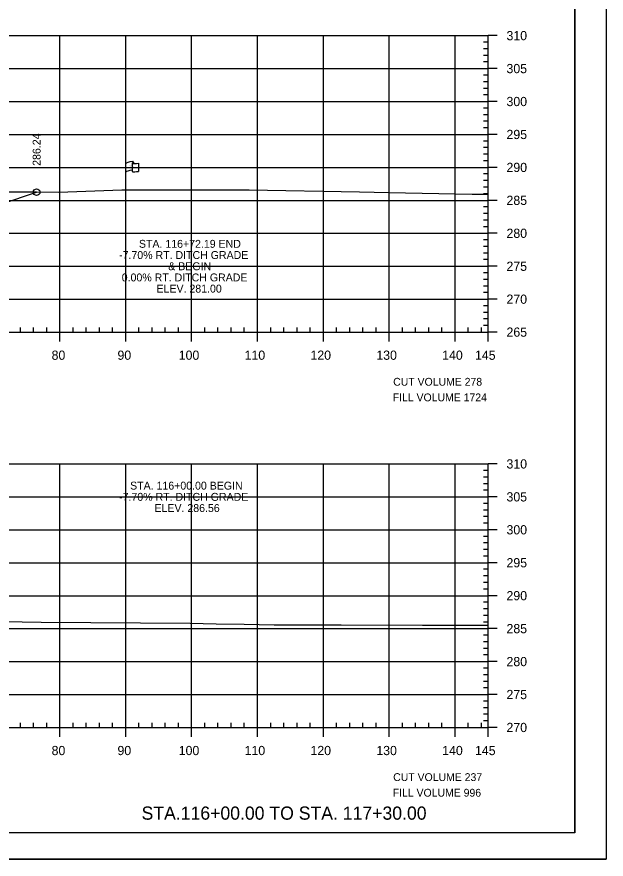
# Model space of a CAD drawing. Extents: x 1370843 to 1371177, y 380307 to 382654.
# Drawn here: x 1371087.2 to 1371176.6, y 381587.5 to 381715.3 of the extents above; entities that cross this region are included whole.
import ezdxf

# ---------------------------------------------------------------- set-up
doc = ezdxf.new("R2010")
doc.units = 0
for name, color, linetype in [('R_Axis', 7, 'Continuous'), ('R_Axis Annot', 7, 'Continuous'), ('R_Border', 7, 'Continuous'), ('R_Border Notes', 7, 'Continuous'), ('R_Draft', 7, 'Continuous'), ('R_Exist Surface', 7, 'Continuous'), ('R_Fin Surface', 7, 'Continuous'), ('R_Fin Surface Annot', 7, 'Continuous'), ('R_Grid', 7, 'Continuous'), ('R_No Plot', 7, 'Continuous'), ('R_ROW', 7, 'Continuous'), ('R_Water Annot', 7, 'Continuous')]:
    doc.layers.add(name, color=color, linetype=linetype)

msp = doc.modelspace()

# ---------------------------------------------------------------- linework, layer by layer
at = {"layer": 'R_Axis'}
for p, q in [((1371158.71, 381667.48), (1371158.71, 381712.48)), ((1371160.11, 381712.48), (1371158.71, 381712.48)), ((1371158.71, 381711.48), (1371158.01, 381711.48)), ((1371158.71, 381710.48), (1371158.01, 381710.48)), ((1371158.71, 381709.48), (1371158.01, 381709.48)), ((1371158.71, 381708.48), (1371158.01, 381708.48)), ((1371160.11, 381707.48), (1371158.71, 381707.48)), ((1371158.71, 381706.48), (1371158.01, 381706.48)), ((1371158.71, 381705.48), (1371158.01, 381705.48)), ((1371158.71, 381704.48), (1371158.01, 381704.48)), ((1371158.71, 381703.48), (1371158.01, 381703.48)), ((1371158.71, 381701.48), (1371158.01, 381701.48)), ((1371160.11, 381702.48), (1371158.71, 381702.48)), ((1371158.71, 381700.48), (1371158.01, 381700.48)), ((1371158.71, 381699.48), (1371158.01, 381699.48)), ((1371158.71, 381698.48), (1371158.01, 381698.48)), ((1371158.71, 381696.48), (1371158.01, 381696.48)), ((1371160.11, 381697.48), (1371158.71, 381697.48)), ((1371158.71, 381695.48), (1371158.01, 381695.48)), ((1371158.71, 381694.48), (1371158.01, 381694.48)), ((1371158.71, 381693.48), (1371158.01, 381693.48)), ((1371160.11, 381692.48), (1371158.71, 381692.48)), ((1371158.71, 381691.48), (1371158.01, 381691.48)), ((1371158.71, 381690.48), (1371158.01, 381690.48)), ((1371158.71, 381689.48), (1371158.01, 381689.48)), ((1371158.71, 381688.48), (1371158.01, 381688.48)), ((1371160.11, 381687.48), (1371158.71, 381687.48)), ((1371158.71, 381686.48), (1371158.01, 381686.48)), ((1371158.71, 381685.48), (1371158.01, 381685.48)), ((1371158.71, 381684.48), (1371158.01, 381684.48)), ((1371158.71, 381683.48), (1371158.01, 381683.48)), ((1371160.11, 381682.48), (1371158.71, 381682.48)), ((1371158.71, 381681.48), (1371158.01, 381681.48)), ((1371158.71, 381680.48), (1371158.01, 381680.48)), ((1371158.71, 381679.48), (1371158.01, 381679.48)), ((1371158.71, 381678.48), (1371158.01, 381678.48)), ((1371160.11, 381677.48), (1371158.71, 381677.48)), ((1371158.71, 381676.48), (1371158.01, 381676.48)), ((1371158.71, 381675.48), (1371158.01, 381675.48)), ((1371158.71, 381674.48), (1371158.01, 381674.48)), ((1371158.71, 381673.48), (1371158.01, 381673.48)), ((1371160.11, 381672.48), (1371158.71, 381672.48)), ((1371158.71, 381671.48), (1371158.01, 381671.48)), ((1371158.71, 381670.48), (1371158.01, 381670.48)), ((1371158.71, 381669.48), (1371158.01, 381669.48)), ((1371087.71, 381667.48), (1371087.71, 381668.18)), ((1371089.71, 381667.48), (1371089.71, 381668.18)), ((1371091.71, 381667.48), (1371091.71, 381668.18)), ((1371095.71, 381667.48), (1371095.71, 381668.18)), ((1371097.71, 381667.48), (1371097.71, 381668.18)), ((1371099.71, 381667.48), (1371099.71, 381668.18)), ((1371101.71, 381667.48), (1371101.71, 381668.18)), ((1371105.71, 381667.48), (1371105.71, 381668.18)), ((1371107.71, 381667.48), (1371107.71, 381668.18)), ((1371109.71, 381667.48), (1371109.71, 381668.18)), ((1371111.71, 381667.48), (1371111.71, 381668.18)), ((1371115.71, 381667.48), (1371115.71, 381668.18)), ((1371117.71, 381667.48), (1371117.71, 381668.18)), ((1371119.71, 381667.48), (1371119.71, 381668.18)), ((1371121.71, 381667.48), (1371121.71, 381668.18)), ((1371125.71, 381667.48), (1371125.71, 381668.18)), ((1371127.71, 381667.48), (1371127.71, 381668.18)), ((1371129.71, 381667.48), (1371129.71, 381668.18)), ((1371131.71, 381667.48), (1371131.71, 381668.18)), ((1371135.71, 381667.48), (1371135.71, 381668.18)), ((1371137.71, 381667.48), (1371137.71, 381668.18)), ((1371139.71, 381667.48), (1371139.71, 381668.18)), ((1371141.71, 381667.48), (1371141.71, 381668.18)), ((1371145.71, 381667.48), (1371145.71, 381668.18)), ((1371147.71, 381667.48), (1371147.71, 381668.18)), ((1371149.71, 381667.48), (1371149.71, 381668.18)), ((1371151.71, 381667.48), (1371151.71, 381668.18)), ((1371155.71, 381667.48), (1371155.71, 381668.18)), ((1371157.71, 381667.48), (1371157.71, 381668.18)), ((1371158.71, 381668.48), (1371158.01, 381668.48)), ((1370868.71, 381667.48), (1371158.71, 381667.48)), ((1371093.71, 381666.08), (1371093.71, 381667.48)), ((1371103.71, 381666.08), (1371103.71, 381667.48)), ((1371113.71, 381666.08), (1371113.71, 381667.48)), ((1371123.71, 381666.08), (1371123.71, 381667.48)), ((1371133.71, 381666.08), (1371133.71, 381667.48)), ((1371143.71, 381666.08), (1371143.71, 381667.48)), ((1371153.71, 381666.08), (1371153.71, 381667.48)), ((1371158.71, 381666.08), (1371158.71, 381667.48)), ((1371160.11, 381667.48), (1371158.71, 381667.48)), ((1371158.71, 381646.48), (1371158.01, 381646.48)), ((1371158.71, 381607.48), (1371158.71, 381647.48)), ((1371160.11, 381647.48), (1371158.71, 381647.48)), ((1371158.71, 381645.48), (1371158.01, 381645.48)), ((1371158.71, 381644.48), (1371158.01, 381644.48)), ((1371158.71, 381643.48), (1371158.01, 381643.48)), ((1371158.71, 381641.48), (1371158.01, 381641.48)), ((1371160.11, 381642.48), (1371158.71, 381642.48)), ((1371158.71, 381640.48), (1371158.01, 381640.48)), ((1371158.71, 381639.48), (1371158.01, 381639.48)), ((1371158.71, 381638.48), (1371158.01, 381638.48)), ((1371160.11, 381637.48), (1371158.71, 381637.48)), ((1371158.71, 381636.48), (1371158.01, 381636.48)), ((1371158.71, 381635.48), (1371158.01, 381635.48)), ((1371158.71, 381634.48), (1371158.01, 381634.48)), ((1371158.71, 381633.48), (1371158.01, 381633.48)), ((1371160.11, 381632.48), (1371158.71, 381632.48)), ((1371158.71, 381631.48), (1371158.01, 381631.48)), ((1371158.71, 381630.48), (1371158.01, 381630.48)), ((1371158.71, 381629.48), (1371158.01, 381629.48)), ((1371158.71, 381628.48), (1371158.01, 381628.48)), ((1371160.11, 381627.48), (1371158.71, 381627.48)), ((1371158.71, 381626.48), (1371158.01, 381626.48)), ((1371158.71, 381625.48), (1371158.01, 381625.48)), ((1371158.71, 381624.48), (1371158.01, 381624.48)), ((1371158.71, 381623.48), (1371158.01, 381623.48)), ((1371160.11, 381622.48), (1371158.71, 381622.48)), ((1371158.71, 381621.48), (1371158.01, 381621.48)), ((1371158.71, 381620.48), (1371158.01, 381620.48)), ((1371158.71, 381619.48), (1371158.01, 381619.48)), ((1371158.71, 381618.48), (1371158.01, 381618.48)), ((1371160.11, 381617.48), (1371158.71, 381617.48)), ((1371158.71, 381616.48), (1371158.01, 381616.48)), ((1371158.71, 381615.48), (1371158.01, 381615.48)), ((1371158.71, 381614.48), (1371158.01, 381614.48)), ((1371158.71, 381613.48), (1371158.01, 381613.48)), ((1371160.11, 381612.48), (1371158.71, 381612.48)), ((1371158.71, 381611.48), (1371158.01, 381611.48)), ((1371158.71, 381610.48), (1371158.01, 381610.48)), ((1371158.71, 381609.48), (1371158.01, 381609.48)), ((1371087.71, 381607.48), (1371087.71, 381608.18)), ((1371089.71, 381607.48), (1371089.71, 381608.18)), ((1371091.71, 381607.48), (1371091.71, 381608.18)), ((1371095.71, 381607.48), (1371095.71, 381608.18)), ((1371097.71, 381607.48), (1371097.71, 381608.18)), ((1371099.71, 381607.48), (1371099.71, 381608.18)), ((1371101.71, 381607.48), (1371101.71, 381608.18)), ((1371105.71, 381607.48), (1371105.71, 381608.18)), ((1371107.71, 381607.48), (1371107.71, 381608.18)), ((1371109.71, 381607.48), (1371109.71, 381608.18)), ((1371111.71, 381607.48), (1371111.71, 381608.18)), ((1371115.71, 381607.48), (1371115.71, 381608.18)), ((1371117.71, 381607.48), (1371117.71, 381608.18)), ((1371119.71, 381607.48), (1371119.71, 381608.18)), ((1371121.71, 381607.48), (1371121.71, 381608.18)), ((1371125.71, 381607.48), (1371125.71, 381608.18)), ((1371127.71, 381607.48), (1371127.71, 381608.18)), ((1371129.71, 381607.48), (1371129.71, 381608.18)), ((1371131.71, 381607.48), (1371131.71, 381608.18)), ((1371135.71, 381607.48), (1371135.71, 381608.18)), ((1371137.71, 381607.48), (1371137.71, 381608.18)), ((1371139.71, 381607.48), (1371139.71, 381608.18)), ((1371141.71, 381607.48), (1371141.71, 381608.18)), ((1371145.71, 381607.48), (1371145.71, 381608.18)), ((1371147.71, 381607.48), (1371147.71, 381608.18)), ((1371149.71, 381607.48), (1371149.71, 381608.18)), ((1371151.71, 381607.48), (1371151.71, 381608.18)), ((1371155.71, 381607.48), (1371155.71, 381608.18)), ((1371157.71, 381607.48), (1371157.71, 381608.18)), ((1371158.71, 381608.48), (1371158.01, 381608.48)), ((1370868.71, 381607.48), (1371158.71, 381607.48)), ((1371093.71, 381606.08), (1371093.71, 381607.48)), ((1371103.71, 381606.08), (1371103.71, 381607.48)), ((1371113.71, 381606.08), (1371113.71, 381607.48)), ((1371123.71, 381606.08), (1371123.71, 381607.48)), ((1371133.71, 381606.08), (1371133.71, 381607.48)), ((1371143.71, 381606.08), (1371143.71, 381607.48)), ((1371153.71, 381606.08), (1371153.71, 381607.48)), ((1371158.71, 381606.08), (1371158.71, 381607.48)), ((1371160.11, 381607.48), (1371158.71, 381607.48))]:
    msp.add_line(p, q, dxfattribs=at)
at = {"layer": 'R_Border'}
for q in [(1371171.89, 381796.94), (1370855.71, 381591.48)]:
    msp.add_line((1371171.89, 381591.48), q, dxfattribs=at)
at = {"layer": 'R_Exist Surface'}
for points in [[(1371079.14, 381688.78), (1371093.55, 381688.7), (1371103.13, 381689.09), (1371122.43, 381689.06), (1371139.21, 381688.76), (1371143.67, 381688.69), (1371156.28, 381688.43), (1371158.71, 381688.42)], [(1370954.99, 381630.49), (1370957.53, 381630.98), (1370965.65, 381631.24), (1370968.15, 381631.31), (1370976.98, 381631.19), (1370979.32, 381631.17), (1370986.57, 381630.22), (1370988.98, 381630.03), (1371009.09, 381626.35), (1371018.51, 381624.69), (1371028.64, 381624.82), (1371054.41, 381623.85), (1371062.56, 381623.82), (1371072.31, 381623.79), (1371082.16, 381623.62), (1371090.89, 381623.45), (1371113.51, 381623.31), (1371117.43, 381623.23), (1371121.67, 381623.14), (1371126.26, 381623.04), (1371136.4, 381623.06), (1371148.74, 381623.01), (1371155.84, 381623.02), (1371158.71, 381623.01)]]:
    msp.add_lwpolyline(points, dxfattribs=at)
at = {"layer": 'R_Fin Surface'}
msp.add_lwpolyline([(1370930.42, 381683.67), (1370953.18, 381683.67), (1370983.56, 381693.8), (1370984.56, 381693.8), (1371000.71, 381696.01), (1371002.71, 381696.09), (1371013.71, 381696.31), (1371024.71, 381696.09), (1371026.71, 381696.01), (1371035.2, 381694.8), (1371042.71, 381693.73), (1371043.6, 381693.6), (1371044.6, 381693.6), (1371074.46, 381683.48), (1371090.18, 381688.72)], dxfattribs=at)
at = {"layer": 'R_Grid'}
for p, q in [((1370868.71, 381712.48), (1371158.71, 381712.48)), ((1371093.71, 381667.48), (1371093.71, 381712.48)), ((1371103.71, 381667.48), (1371103.71, 381712.48)), ((1371113.71, 381667.48), (1371113.71, 381712.48)), ((1371123.71, 381667.48), (1371123.71, 381712.48)), ((1371133.71, 381667.48), (1371133.71, 381712.48)), ((1371143.71, 381667.48), (1371143.71, 381712.48)), ((1371153.71, 381667.48), (1371153.71, 381712.48)), ((1371158.71, 381667.48), (1371158.71, 381712.48)), ((1370868.71, 381707.48), (1371158.71, 381707.48)), ((1370868.71, 381702.48), (1371158.71, 381702.48)), ((1370868.71, 381697.48), (1371158.71, 381697.48)), ((1370868.71, 381692.48), (1371158.71, 381692.48)), ((1370868.71, 381687.48), (1371158.71, 381687.48)), ((1370868.71, 381682.48), (1371158.71, 381682.48)), ((1370868.71, 381677.48), (1371158.71, 381677.48)), ((1370868.71, 381672.48), (1371158.71, 381672.48)), ((1370868.71, 381667.48), (1371158.71, 381667.48)), ((1370868.71, 381647.48), (1371158.71, 381647.48)), ((1371093.71, 381607.48), (1371093.71, 381647.48)), ((1371103.71, 381607.48), (1371103.71, 381647.48)), ((1371113.71, 381607.48), (1371113.71, 381647.48)), ((1371123.71, 381607.48), (1371123.71, 381647.48)), ((1371133.71, 381607.48), (1371133.71, 381647.48)), ((1371143.71, 381607.48), (1371143.71, 381647.48)), ((1371153.71, 381607.48), (1371153.71, 381647.48)), ((1371158.71, 381607.48), (1371158.71, 381647.48)), ((1370868.71, 381642.48), (1371158.71, 381642.48)), ((1370868.71, 381637.48), (1371158.71, 381637.48)), ((1370868.71, 381632.48), (1371158.71, 381632.48)), ((1370868.71, 381627.48), (1371158.71, 381627.48)), ((1370868.71, 381622.48), (1371158.71, 381622.48)), ((1370868.71, 381617.48), (1371158.71, 381617.48)), ((1370868.71, 381612.48), (1371158.71, 381612.48)), ((1370868.71, 381607.48), (1371158.71, 381607.48))]:
    msp.add_line(p, q, dxfattribs=at)
at = {"layer": 'R_No Plot'}
msp.add_line((1370843.31, 381587.5), (1371176.64, 381587.5), dxfattribs=at)
for points in [[(1370843.3, 381800.83), (1371176.64, 381800.83), (1371176.64, 381587.49), (1370843.3, 381587.49)], [(1371089.63, 381796.94), (1371089.63, 381787.06), (1371125.36, 381787.06), (1371125.36, 381784.14), (1371148.56, 381784.14), (1371148.56, 381759.8), (1371171.89, 381759.8), (1371171.89, 381591.48), (1370855.71, 381591.48), (1370855.71, 381796.94)], [(1371078.65, 381688.79), (1371059.01, 381688.72), (1371074.46, 381683.48), (1371090.18, 381688.72), (1371079.14, 381688.78)]]:
    msp.add_lwpolyline(points, close=True, dxfattribs=at)
msp.add_circle((1371090.18, 381688.72), 0.5, dxfattribs=at)
at = {"layer": 'R_ROW'}
for p, q in [((1371103.71, 381689.09), (1371103.71, 381693.04)), ((1371104.7, 381693.13), (1371104.7, 381693.12)), ((1371104.7, 381693.12), (1371104.7, 381691.89)), ((1371104.87, 381693.29), (1371104.87, 381693.05)), ((1371105.64, 381693.1), (1371105.64, 381691.86))]:
    msp.add_line(p, q, dxfattribs=at)
for centre, radius, start, end in [((1371104.78, 381693.13), 0.078, 88.6458, 274.2828), ((1371104.79, 381693.29), 0.0783, 263.0712, 93.9564), ((1371104.78, 381691.89), 0.0783, 180, 273.9564)]:
    msp.add_arc(centre, radius, start, end, dxfattribs=at)
for centre, major_axis, ratio, start_param, end_param in [((1371105.29, 381693.08), (-1.58, -0.04), 0.19887, 5.030368, 6.283185), ((1371106, 381693.2), (-1.23, -0.13), 0.052933, 0.159456, 1.268315), ((1371105.29, 381691.77), (-1.58, -0.04), 0.19887, 5.083035, 6.194897), ((1371106, 381691.96), (-1.23, -0.13), 0.052933, 0.159456, 1.268315)]:
    msp.add_ellipse(centre, major_axis=major_axis, ratio=ratio, start_param=start_param, end_param=end_param, dxfattribs=at)

# ---------------------------------------------------------------- texts
at = {"layer": 'R_Axis Annot'}
for s, p in [('310', (1371161.51, 381711.78)), ('305', (1371161.51, 381706.78)), ('300', (1371161.51, 381701.78)), ('295', (1371161.51, 381696.78)), ('290', (1371161.51, 381691.78)), ('285', (1371161.51, 381686.78)), ('280', (1371161.51, 381681.78)), ('275', (1371161.51, 381676.78)), ('270', (1371161.51, 381671.78)), ('265', (1371161.51, 381666.78)), ('80', (1371092.45, 381663.28)), ('90', (1371102.45, 381663.28)), ('100', (1371111.75, 381663.28)), ('110', (1371121.75, 381663.28)), ('120', (1371131.75, 381663.28)), ('130', (1371141.75, 381663.28)), ('140', (1371151.75, 381663.28)), ('145', (1371156.73, 381663.28)), ('310', (1371161.51, 381646.78)), ('305', (1371161.51, 381641.78)), ('300', (1371161.51, 381636.78)), ('295', (1371161.51, 381631.78)), ('290', (1371161.51, 381626.78)), ('285', (1371161.51, 381621.78)), ('280', (1371161.51, 381616.78)), ('275', (1371161.51, 381611.78)), ('270', (1371161.51, 381606.78)), ('80', (1371092.45, 381603.28)), ('90', (1371102.45, 381603.28)), ('100', (1371111.75, 381603.28)), ('110', (1371121.75, 381603.28)), ('120', (1371131.75, 381603.28)), ('130', (1371141.75, 381603.28)), ('140', (1371151.75, 381603.28)), ('145', (1371156.73, 381603.28))]:
    msp.add_text(s, height=1.4, dxfattribs=at).set_placement(p)
at = {"layer": 'R_Border Notes'}
for s, p in [('CUT VOLUME 278', (1371144.31, 381659.35)), ('FILL VOLUME 1724', (1371144.24, 381656.98)), ('CUT VOLUME 237', (1371144.31, 381599.35)), ('FILL VOLUME 996', (1371144.24, 381596.98))]:
    msp.add_text(s, height=1.1875, dxfattribs=at).set_placement(p)
at = {"layer": 'R_Draft'}
msp.add_text('STA.116+00.00 TO STA. 117+30.00', height=2, dxfattribs=at).set_placement((1371106.11, 381593.48))
at = {"layer": 'R_Fin Surface Annot'}
msp.add_text('286.24', height=1.2, rotation=90, dxfattribs=at).set_placement((1371090.78, 381692.72))
at = {"layer": 'R_ROW'}
for s, height, rotation, p in [('R ', 0.2, 9.9884, (1371104.23, 381692.54)), (' O', 0.2, 9.9884, (1371104.37, 381692.59)), ('W', 0.2, 351.1788, (1371104.7, 381692.42)), ('DWB 11-9-07', 0.001, 90, (1371104.87, 381693.05)), ('DWB 11-9-07', 0.001, 5.0717, (1371105.63, 381691.86)), ('DWB 11-9-07', 0.001, 90, (1371103.71, 381689.09))]:
    msp.add_text(s, height=height, rotation=rotation, dxfattribs=at).set_placement(p)
at = {"layer": 'R_Water Annot'}
for s, p in [('STA. 116+72.19 END', (1371105.71, 381680.28)), ('-7.70% RT. DITCH GRADE', (1371102.7, 381678.58)), ('& BEGIN', (1371110.16, 381676.88)), ('0.00% RT. DITCH GRADE', (1371103.1, 381675.18)), ('ELEV. 281.00', (1371108.38, 381673.48)), ('STA. 116+00.00 BEGIN', (1371104.37, 381643.58)), ('-7.70% RT. DITCH GRADE', (1371102.7, 381641.88)), ('ELEV. 286.56', (1371108.07, 381640.18))]:
    msp.add_text(s, height=1.2, dxfattribs=at).set_placement(p)

doc.saveas('drawing.dxf')
